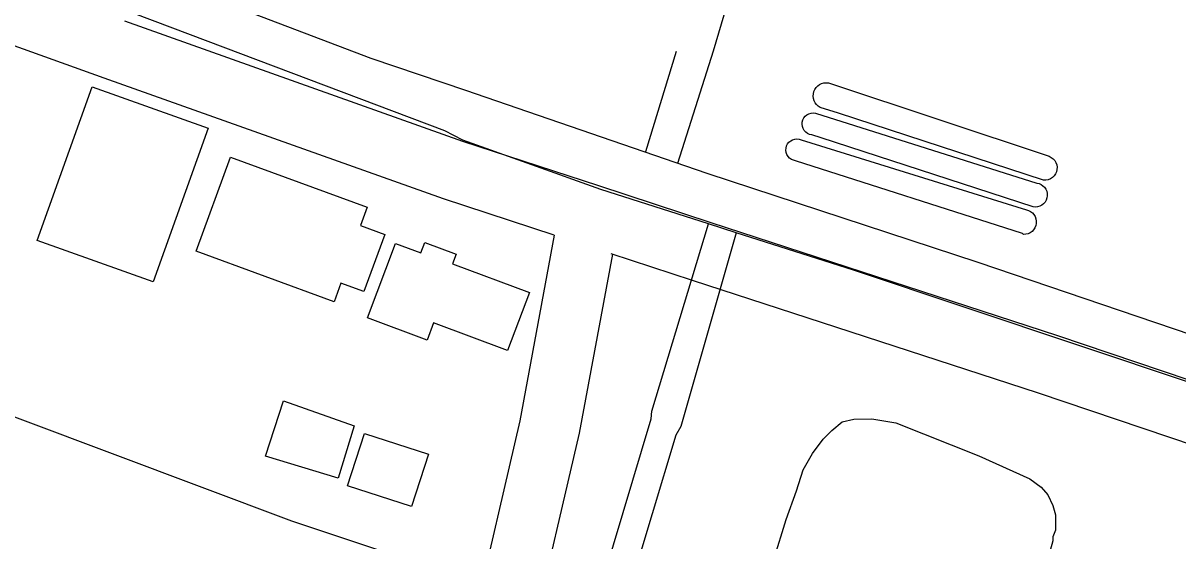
# Model space of a CAD drawing. Extents: x 3677843 to 3715951, y 511991 to 537744.
# Drawn here: x 3711251 to 3711822, y 524269 to 524526 of the extents above; entities that cross this region are included whole.
import ezdxf

# ---------------------------------------------------------------- set-up
doc = ezdxf.new("R2010")
doc.units = 0
for name, color, linetype in [('V-BLDG-OTLN', 7, 'Continuous'), ('V-ROAD-CNTR', 7, 'Continuous'), ('V-TOPO-SHOR', 7, 'Continuous'), ('V-UTIL-LINE', 7, 'Continuous')]:
    doc.layers.add(name, color=color, linetype=linetype)

msp = doc.modelspace()

# ---------------------------------------------------------------- linework, layer by layer
at = {"layer": 'V-BLDG-OTLN'}
for points in [[(3711644.88, 524484.18), (3711643.93, 524484.8), (3711643.09, 524485.57), (3711642.4, 524486.48), (3711641.88, 524487.49), (3711641.55, 524488.58), (3711641.42, 524489.71), (3711641.48, 524490.85), (3711641.75, 524491.96), (3711642.21, 524493), (3711642.84, 524493.95), (3711643.63, 524494.77), (3711644.55, 524495.44), (3711645.58, 524495.94), (3711646.67, 524496.25), (3711647.81, 524496.36), (3711648.94, 524496.27), (3711650.04, 524495.98), (3711758.12, 524459.93), (3711759.17, 524459.41), (3711760.11, 524458.7), (3711760.89, 524457.83), (3711761.48, 524456.82), (3711761.88, 524455.72), (3711762.06, 524454.56), (3711762.01, 524453.39), (3711761.73, 524452.25), (3711761.25, 524451.18), (3711760.57, 524450.22), (3711759.73, 524449.41), (3711758.74, 524448.78), (3711757.65, 524448.34), (3711756.49, 524448.13), (3711755.32, 524448.13), (3711653.85, 524481.37)], [(3711257.56, 524418.32), (3711284.74, 524494.32), (3711342.06, 524473.82), (3711314.88, 524397.82)], [(3711640.67, 524470.5), (3711639.6, 524470.76), (3711638.61, 524471.23), (3711637.73, 524471.89), (3711637, 524472.7), (3711636.44, 524473.65), (3711636.08, 524474.69), (3711635.94, 524475.78), (3711636.02, 524476.88), (3711636.31, 524477.94), (3711636.81, 524478.92), (3711637.49, 524479.78), (3711638.33, 524480.49), (3711639.29, 524481.02), (3711640.34, 524481.34), (3711641.44, 524481.45), (3711642.53, 524481.35), (3711752.02, 524446.71), (3711753.12, 524446.46), (3711754.15, 524446.01), (3711755.07, 524445.38), (3711755.86, 524444.59), (3711756.49, 524443.66), (3711756.94, 524442.63), (3711757.18, 524441.54), (3711757.22, 524440.42), (3711757.04, 524439.31), (3711756.66, 524438.26), (3711756.1, 524437.29), (3711755.36, 524436.44), (3711754.47, 524435.76), (3711753.47, 524435.24), (3711752.4, 524434.93), (3711751.28, 524434.82), (3711750.17, 524434.92), (3711645.39, 524469.09)], [(3711745.01, 524421.7), (3711632.69, 524457.74), (3711631.62, 524457.98), (3711630.62, 524458.43), (3711629.73, 524459.07), (3711628.99, 524459.88), (3711628.43, 524460.81), (3711628.06, 524461.84), (3711627.91, 524462.93), (3711627.98, 524464.02), (3711628.27, 524465.07), (3711628.76, 524466.05), (3711629.43, 524466.91), (3711630.27, 524467.62), (3711631.23, 524468.14), (3711632.27, 524468.46), (3711633.36, 524468.57), (3711634.45, 524468.46), (3711635.49, 524468.13), (3711746.87, 524433.49), (3711747.96, 524433.16), (3711748.96, 524432.62), (3711749.86, 524431.92), (3711750.61, 524431.05), (3711751.19, 524430.07), (3711751.58, 524429), (3711751.76, 524427.88), (3711751.74, 524426.74), (3711751.51, 524425.62), (3711751.08, 524424.56), (3711750.46, 524423.6), (3711749.67, 524422.78), (3711748.75, 524422.1), (3711747.72, 524421.61), (3711746.62, 524421.32), (3711745.48, 524421.23)], [(3711353.21, 524459.58), (3711420.72, 524434.74), (3711417.38, 524425.67), (3711429.56, 524421.2), (3711419.16, 524392.92), (3711407.77, 524397.11), (3711404.38, 524387.9), (3711336.08, 524413.03)], [(3711501, 524392.49), (3711490.22, 524363.69), (3711453.57, 524377.41), (3711450.37, 524368.86), (3711420.9, 524379.89), (3711434.71, 524416.76), (3711447.26, 524412.06), (3711449.22, 524417.3), (3711464.73, 524411.49), (3711462.95, 524406.73)], [(3711414.35, 524326.49), (3711406.39, 524300.54), (3711370.54, 524311.52), (3711379.44, 524338.9)], [(3711451.17, 524312.43), (3711442.74, 524286.47), (3711410.98, 524296.78), (3711419.41, 524322.74)]]:
    msp.add_lwpolyline(points, close=True, dxfattribs=at)
at = {"layer": 'V-ROAD-CNTR'}
for points in [[(3711513.24, 524420.93), (3711458.44, 524438.91), (3711290.7, 524498.64), (3711143.31, 524551.79)], [(3712172.85, 524232.14), (3712115.58, 524252.26), (3711930.45, 524314.27), (3711762.39, 524371.1), (3711591.01, 524426.99), (3711535.28, 524445.27), (3711468.15, 524467.3), (3711300.82, 524526.88)], [(3711371.6, 523844.06), (3711407.14, 523970.56), (3711440.37, 524101.48), (3711473.13, 524228.61), (3711496.41, 524328.89), (3711513.47, 524420.86)], [(3711400.4, 523835.68), (3711436.13, 523962.81), (3711469.43, 524094.04), (3711502.27, 524221.48), (3711525.79, 524322.76), (3711542.23, 524411.42)], [(3712162.71, 524203.9), (3712105.85, 524223.88), (3711920.88, 524285.83), (3711752.93, 524342.63), (3711581.68, 524398.47), (3711541.49, 524411.66)]]:
    msp.add_lwpolyline(points, dxfattribs=at)
at = {"layer": 'V-TOPO-SHOR'}
for points in [[(3711621.88, 524260.23), (3711627.98, 524280.1), (3711633.14, 524294.3), (3711636.43, 524304.71), (3711641.14, 524312.76), (3711646.32, 524319.87), (3711650.57, 524324.13), (3711655.76, 524328.4), (3711661.43, 524329.83), (3711670.42, 524329.86), (3711682.24, 524327.99), (3711723.42, 524311.54), (3711748.51, 524300.25), (3711754.2, 524296.01), (3711757.52, 524292.23), (3711759.89, 524287.04), (3711761.32, 524282.31), (3711761.33, 524279.48), (3711761.34, 524274.75), (3711759.93, 524271.43), (3711759.94, 524269.54)], [(3711759.94, 524269.54), (3711751.03, 524237.36)]]:
    msp.add_lwpolyline(points, dxfattribs=at)
at = {"layer": 'V-UTIL-LINE'}
msp.add_line((3711573.54, 524511.8), (3711558.44, 524462.09), dxfattribs=at)
for points in [[(3711574.36, 524456.6), (3711592.16, 524512.23), (3711633.12, 524650.97), (3711654.46, 524728.97), (3711637.05, 524732.82)], [(3712399.74, 524161.55), (3712258.59, 524212.33), (3712093.27, 524274.88), (3711973.43, 524318.61), (3711950.27, 524306.72), (3711828.54, 524347.6), (3711661.35, 524403.52), (3711603.31, 524422.06), (3711589.62, 524426.43), (3711536.31, 524443.45), (3711468.1, 524467.9), (3711459.1, 524472.61), (3711324.57, 524523.4), (3711199.04, 524570.9)], [(3711256.3, 524571.98), (3711422.57, 524508.49), (3711469.93, 524492.51), (3711474.2, 524491.1), (3711588.82, 524451.62), (3711722.86, 524407.45), (3711898.58, 524347.77), (3711946.42, 524332.27), (3711970.54, 524342.26), (3712111.21, 524291.49), (3712286.48, 524227.54), (3712403.47, 524184.75)], [(3711433.43, 523924.04), (3711466.82, 524014.98), (3711481.84, 524066.6), (3711533.49, 524237.1), (3711561.19, 524329.93), (3711561.65, 524333.71), (3711589.62, 524426.43)], [(3711603.31, 524422.06), (3711575.87, 524326.18), (3711573.51, 524321.91), (3711538.3, 524204.93), (3711491.82, 524047.7), (3711479.14, 524006.49), (3711459.4, 523951.07), (3711450, 523920.76)], [(3711078.31, 524393.61), (3711205.73, 524346.11), (3711383.36, 524279.34), (3711470.99, 524250.2), (3711476.19, 524250.21), (3711534.45, 524230.48)]]:
    msp.add_lwpolyline(points, dxfattribs=at)

doc.saveas('drawing.dxf')
